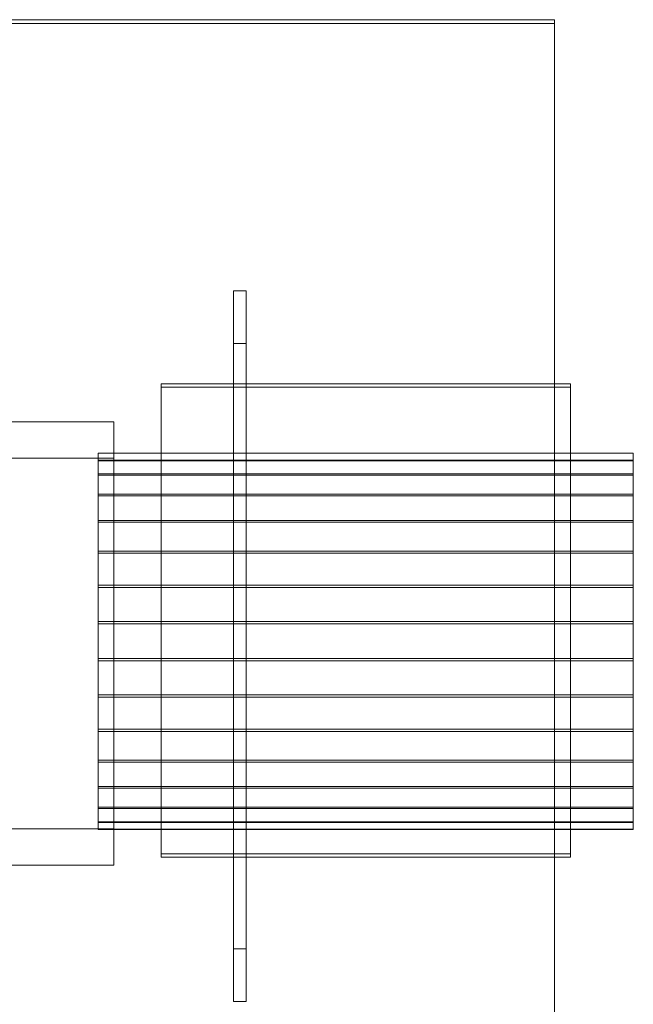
# Model space of a CAD drawing. Header units: millimetres. Extents: x -2233 to 61924, y -68080 to 6847.
# Tile 651 of 656: x 27905 to 28100, y -16316 to -16004. Entities that reach past the tile are written whole.
import ezdxf

# ---------------------------------------------------------------- set-up
doc = ezdxf.new("R2010")
doc.units = ezdxf.units.MM
doc.layers.add('superior_C09', color=7, linetype='Continuous', lineweight=0)

msp = doc.modelspace()

# ---------------------------------------------------------------- linework, layer by layer
at = {"layer": 'superior_C09'}
for p, q in [((27745, -16003.716), (28075, -16003.716)), ((28075, -16004.972), (27745, -16004.972)), ((28075, -16003.716), (28075, -16381.628)), ((28075, -16003.716), (28075, -16004.972)), ((28075, -16382.884), (28075, -16004.972)), ((27973, -16298.665), (27973, -16089.819)), ((27973, -16089.819), (27977, -16089.819)), ((27973, -16089.819), (27973, -16106.569)), ((27977, -16089.819), (27977, -16298.665)), ((27977, -16089.819), (27977, -16106.569)), ((27977, -16106.569), (27973, -16106.569)), ((27973, -16106.569), (27973, -16315.415)), ((27977, -16315.415), (27977, -16106.569)), ((27950, -16268.516), (27950, -16119.34)), ((27950, -16119.34), (28080, -16119.34)), ((27950, -16119.34), (27950, -16120.387)), ((28080, -16120.387), (27950, -16120.387)), ((27950, -16120.387), (27950, -16269.563)), ((28080, -16119.34), (28080, -16268.516)), ((28080, -16119.34), (28080, -16120.387)), ((28080, -16269.563), (28080, -16120.387)), ((27815, -16131.379), (27935, -16131.379)), ((27935, -16131.379), (27935, -16260.665)), ((27935, -16131.379), (27935, -16142.894)), ((27935, -16142.894), (27815, -16142.894)), ((27930, -16143.515), (27930, -16141.298)), ((27930, -16141.298), (27930, -16141.377)), ((28100, -16141.298), (27930, -16141.298)), ((27930, -16141.377), (27930, -16143.748)), ((27930, -16141.377), (28100, -16141.377)), ((27935, -16272.18), (27935, -16142.894)), ((28100, -16141.298), (28100, -16143.515)), ((28100, -16141.377), (28100, -16141.298)), ((28100, -16143.748), (28100, -16141.377)), ((27930, -16147.943), (27930, -16143.515)), ((28100, -16143.515), (27930, -16143.515)), ((27930, -16143.748), (27930, -16148.322)), ((28100, -16143.748), (27930, -16143.748)), ((28100, -16143.515), (28100, -16147.943)), ((28100, -16148.322), (28100, -16143.748)), ((27930, -16154.412), (27930, -16147.943)), ((28100, -16147.943), (27930, -16147.943)), ((27930, -16148.322), (27930, -16154.922)), ((28100, -16148.322), (27930, -16148.322)), ((28100, -16147.943), (28100, -16154.412)), ((28100, -16154.922), (28100, -16148.322)), ((27930, -16162.673), (27930, -16154.412)), ((28100, -16154.412), (27930, -16154.412)), ((27930, -16154.922), (27930, -16163.295)), ((28100, -16154.922), (27930, -16154.922)), ((28100, -16154.412), (28100, -16162.673)), ((28100, -16163.295), (28100, -16154.922)), ((27930, -16172.409), (27930, -16162.673)), ((28100, -16162.673), (27930, -16162.673)), ((27930, -16163.295), (27930, -16173.118)), ((28100, -16163.295), (27930, -16163.295)), ((28100, -16162.673), (28100, -16172.409)), ((28100, -16173.118), (28100, -16163.295)), ((27930, -16183.245), (27930, -16172.409)), ((28100, -16172.409), (27930, -16172.409)), ((27930, -16173.118), (27930, -16184.015)), ((28100, -16173.118), (27930, -16173.118)), ((28100, -16172.409), (28100, -16183.245)), ((28100, -16184.015), (28100, -16173.118)), ((27930, -16194.766), (27930, -16183.245)), ((28100, -16183.245), (27930, -16183.245)), ((27930, -16184.015), (27930, -16195.566)), ((28100, -16184.015), (27930, -16184.015)), ((28100, -16183.245), (28100, -16194.766)), ((28100, -16195.566), (28100, -16184.015)), ((27930, -16206.528), (27930, -16194.766)), ((28100, -16194.766), (27930, -16194.766)), ((27930, -16195.566), (27930, -16207.328)), ((28100, -16195.566), (27930, -16195.566)), ((28100, -16194.766), (28100, -16206.528)), ((28100, -16207.328), (28100, -16195.566)), ((27930, -16218.079), (27930, -16206.528)), ((28100, -16206.528), (27930, -16206.528)), ((27930, -16207.328), (27930, -16218.848)), ((28100, -16207.328), (27930, -16207.328)), ((28100, -16206.528), (28100, -16218.079)), ((28100, -16218.848), (28100, -16207.328)), ((27930, -16228.975), (27930, -16218.079)), ((28100, -16218.079), (27930, -16218.079)), ((28100, -16218.079), (28100, -16228.975)), ((27930, -16218.848), (27930, -16229.685)), ((28100, -16218.848), (27930, -16218.848)), ((28100, -16229.685), (28100, -16218.848)), ((27930, -16238.799), (27930, -16228.975)), ((28100, -16228.975), (27930, -16228.975)), ((27930, -16229.685), (27930, -16239.42)), ((28100, -16229.685), (27930, -16229.685)), ((28100, -16228.975), (28100, -16238.799)), ((28100, -16239.42), (28100, -16229.685)), ((27930, -16247.171), (27930, -16238.799)), ((28100, -16238.799), (27930, -16238.799)), ((27930, -16239.42), (27930, -16247.682)), ((28100, -16239.42), (27930, -16239.42)), ((28100, -16238.799), (28100, -16247.171)), ((28100, -16247.682), (28100, -16239.42)), ((27930, -16253.771), (27930, -16247.171)), ((28100, -16247.171), (27930, -16247.171)), ((27930, -16247.682), (27930, -16254.15)), ((28100, -16247.682), (27930, -16247.682)), ((28100, -16247.171), (28100, -16253.771)), ((28100, -16254.15), (28100, -16247.682)), ((27930, -16258.345), (27930, -16253.771)), ((28100, -16253.771), (27930, -16253.771)), ((27930, -16254.15), (27930, -16258.579)), ((28100, -16254.15), (27930, -16254.15)), ((28100, -16253.771), (28100, -16258.345)), ((28100, -16258.579), (28100, -16254.15)), ((27930, -16260.717), (27930, -16258.345)), ((28100, -16258.345), (27930, -16258.345)), ((27930, -16258.579), (27930, -16260.796)), ((28100, -16258.579), (27930, -16258.579)), ((28100, -16258.345), (28100, -16260.717)), ((28100, -16260.796), (28100, -16258.579)), ((27935, -16260.665), (27815, -16260.665)), ((27930, -16260.796), (27930, -16260.717)), ((28100, -16260.717), (27930, -16260.717)), ((28100, -16260.796), (27930, -16260.796)), ((27935, -16272.18), (27935, -16260.665)), ((28100, -16260.717), (28100, -16260.796)), ((28080, -16268.516), (27950, -16268.516)), ((27950, -16268.516), (27950, -16269.563)), ((27950, -16269.563), (28080, -16269.563)), ((28080, -16269.563), (28080, -16268.516)), ((27815, -16272.18), (27935, -16272.18)), ((27977, -16298.665), (27973, -16298.665)), ((27973, -16298.665), (27973, -16315.415)), ((27977, -16315.415), (27977, -16298.665)), ((27973, -16315.415), (27977, -16315.415))]:
    msp.add_line(p, q, dxfattribs=at)

doc.saveas('drawing.dxf')
